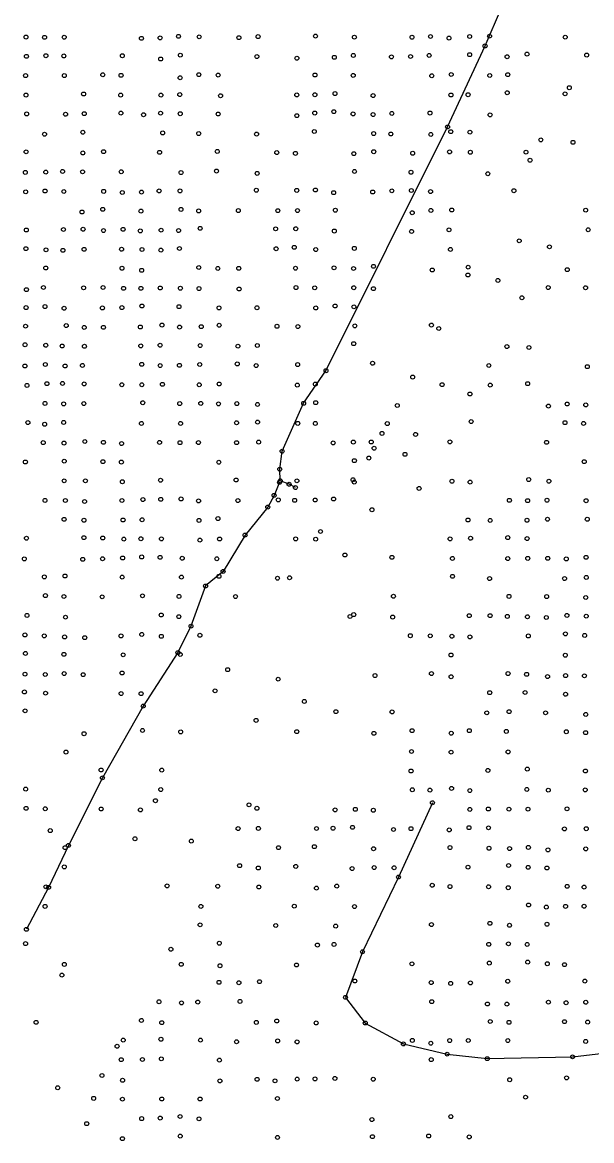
# Model space of a CAD drawing. Extents: x 20503438 to 20508873, y 7964251 to 7984667.
# Drawn here: x 20506105 to 20506396, y 7970614 to 7971184 of the extents above; entities that cross this region are included whole.
import ezdxf

# ---------------------------------------------------------------- set-up
doc = ezdxf.new("R2010")
doc.units = 0
for name, color, linetype in [('SurDrainageArrowDown', 7, 'Continuous'), ('SurDrainageArrowUp', 7, 'Continuous'), ('SurPointsNonDTM', 7, 'Continuous'), ('SurSurveyPoints', 7, 'Continuous')]:
    doc.layers.add(name, color=color, linetype=linetype)

msp = doc.modelspace()

# ---------------------------------------------------------------- linework, layer by layer
at = {"layer": 'SurDrainageArrowDown'}
for points in [[(20506244.54, 7970947.31), (20506241.33, 7970948.99), (20506236.8, 7970950.75), (20506236.56, 7970956.64), (20506237.77, 7970965.83), (20506248.75, 7970990.23), (20506260.13, 7971006.85), (20506322.11, 7971131.1), (20506341.24, 7971172.37), (20506349.6, 7971191.81)], [(20506314.39, 7970786.66), (20506297.1, 7970748.77), (20506278.74, 7970710.7), (20506270.08, 7970687.46), (20506280.16, 7970674.38), (20506299.62, 7970663.74), (20506321.92, 7970658.51), (20506342.37, 7970656.22), (20506385.87, 7970657.16), (20506431.83, 7970662.54), (20506454.42, 7970663.63), (20506475.13, 7970663.94), (20506495, 7970659.57), (20506502.32, 7970658.26), (20506511.65, 7970654.17), (20506513.8, 7970653.94), (20506529.03, 7970653.34), (20506552.1, 7970656.67), (20506565.9, 7970659.96), (20506571.22, 7970663.06)]]:
    msp.add_lwpolyline(points, dxfattribs=at)
at = {"layer": 'SurDrainageArrowUp'}
msp.add_lwpolyline([(20506236.43, 7970949.98), (20506233.66, 7970943.31), (20506230.46, 7970937.36), (20506218.86, 7970923.06), (20506207.67, 7970904.55), (20506198.72, 7970897.14), (20506191.29, 7970876.65), (20506184.64, 7970863.17), (20506166.93, 7970835.91), (20506146.15, 7970799.36), (20506128.8, 7970764.92), (20506118.65, 7970743.5), (20506107.37, 7970722.14)], dxfattribs=at)
at = {"layer": 'SurPointsNonDTM'}
msp.add_circle((20506119.53, 7970772.45), 1, dxfattribs=at)
at = {"layer": 'SurSurveyPoints'}
for centre in [(20506107.14, 7971176.89), (20506116.61, 7971176.77), (20506126.64, 7971176.83), (20506166.03, 7971176.26), (20506175.54, 7971176.48), (20506184.93, 7971177.27), (20506195.47, 7971177.02), (20506215.72, 7971176.58), (20506225.51, 7971177.13), (20506254.79, 7971177.4), (20506274.61, 7971176.84), (20506303.98, 7971176.82), (20506313.43, 7971177.19), (20506322.87, 7971176.37), (20506333.39, 7971177.19), (20506341.24, 7971172.37), (20506343.54, 7971177.36), (20506382.15, 7971176.84), (20506107.4, 7971167.1), (20506117.29, 7971167.4), (20506126.45, 7971167.28), (20506156.3, 7971167.38), (20506185.85, 7971167.69), (20506224.89, 7971166.98), (20506264.38, 7971166.59), (20506274.09, 7971167.54), (20506293.52, 7971166.81), (20506303.25, 7971167.01), (20506312.75, 7971167.56), (20506333.41, 7971167.92), (20506352.5, 7971166.88), (20506362.66, 7971168.22), (20506393.08, 7971167.72), (20506175.84, 7971165.72), (20506245.31, 7971166.13), (20506106.95, 7971157.25), (20506126.7, 7971157.27), (20506146.32, 7971157.68), (20506155.63, 7971157.4), (20506185.75, 7971156.15), (20506195.29, 7971157.74), (20506205.16, 7971157.54), (20506254.54, 7971157.55), (20506274.01, 7971157.36), (20506314.05, 7971157.16), (20506324, 7971157.82), (20506343.63, 7971157.32), (20506352.84, 7971157.73), (20506384.21, 7971151.09), (20506107.15, 7971147.34), (20506136.54, 7971147.89), (20506155.42, 7971147.32), (20506175.96, 7971147.31), (20506185.59, 7971147.58), (20506206.39, 7971147), (20506245.22, 7971147.41), (20506254.5, 7971147.51), (20506264.71, 7971148.09), (20506284.16, 7971147.08), (20506323.86, 7971147.39), (20506332.58, 7971147.52), (20506352.54, 7971148.52), (20506382.04, 7971147.96), (20506107.49, 7971137.74), (20506136.86, 7971137.88), (20506155.55, 7971138.14), (20506175.79, 7971138.11), (20506185.83, 7971137.84), (20506205.15, 7971137.68), (20506254.39, 7971138.18), (20506264.14, 7971138.9), (20506273.95, 7971137.72), (20506293.7, 7971137.97), (20506313.18, 7971138.18), (20506127.35, 7971137.55), (20506167.09, 7971137.32), (20506245.26, 7971136.84), (20506284.15, 7971137.41), (20506343.81, 7971137.25), (20506116.61, 7971127.39), (20506136.14, 7971128.39), (20506176.86, 7971128.04), (20506195.23, 7971127.73), (20506224.74, 7971127.46), (20506254.18, 7971128.77), (20506284.43, 7971127.72), (20506293.19, 7971127.5), (20506313.6, 7971127.27), (20506322.11, 7971131.1), (20506323.77, 7971128.7), (20506333.52, 7971128.43), (20506369.69, 7971124.49), (20506386.11, 7971123.26), (20506107.21, 7971118.42), (20506136.15, 7971117.84), (20506146.72, 7971118.51), (20506175.28, 7971118.14), (20506204.7, 7971118.6), (20506235.01, 7971118.03), (20506244.56, 7971117.62), (20506274.34, 7971117.46), (20506284.49, 7971118.47), (20506304.34, 7971117.69), (20506323.17, 7971118.37), (20506333.75, 7971118.2), (20506362.13, 7971118.23), (20506364.19, 7971114.13), (20506106.81, 7971107.93), (20506117.24, 7971108.06), (20506125.81, 7971108.4), (20506136.01, 7971108.21), (20506155.74, 7971108.25), (20506186.22, 7971107.86), (20506204.3, 7971108.62), (20506225.03, 7971107.43), (20506274.67, 7971108.41), (20506303.49, 7971108), (20506342.67, 7971107.24), (20506106.99, 7971098.03), (20506116.87, 7971098.43), (20506126.45, 7971098.18), (20506146.78, 7971098.25), (20506166.06, 7971097.89), (20506175.05, 7971098.49), (20506185.7, 7971098.51), (20506224.6, 7971098.85), (20506245.21, 7971098.76), (20506254.75, 7971098.97), (20506283.96, 7971097.95), (20506293.7, 7971098.53), (20506303.67, 7971098.7), (20506313.45, 7971098.14), (20506355.94, 7971098.59), (20506156.26, 7971097.69), (20506264.03, 7971097.61), (20506135.73, 7971087.74), (20506146.29, 7971089.09), (20506165.78, 7971088.19), (20506186.19, 7971089.07), (20506195.19, 7971088.3), (20506215.45, 7971088.46), (20506235.58, 7971088.44), (20506245.6, 7971088.46), (20506264.91, 7971088.66), (20506304.1, 7971087.36), (20506313.64, 7971088.54), (20506324.25, 7971088.76), (20506392.57, 7971088.69), (20506107.33, 7971078.56), (20506126.25, 7971078.82), (20506136.27, 7971078.95), (20506146.67, 7971078.29), (20506156.69, 7971078.89), (20506165.44, 7971078.11), (20506176.06, 7971078.48), (20506184.98, 7971078.3), (20506195.97, 7971079.4), (20506234.47, 7971079.17), (20506244.72, 7971079.21), (20506264.4, 7971078.04), (20506303.79, 7971077.83), (20506322.88, 7971078.65), (20506393.83, 7971078.68), (20506243.95, 7971069.72), (20506358.66, 7971073.06), (20506374.08, 7971070), (20506107.1, 7971069.07), (20506117.36, 7971068.47), (20506125.99, 7971068.21), (20506136.8, 7971068.72), (20506155.91, 7971068.76), (20506166.33, 7971068.62), (20506175.96, 7971068.32), (20506185.4, 7971069.13), (20506234.71, 7971069.01), (20506254.9, 7971068.6), (20506274.59, 7971069.2), (20506323.59, 7971068.66), (20506117.24, 7971059.21), (20506156.11, 7971059.08), (20506166.14, 7971058), (20506195.26, 7971059.46), (20506204.98, 7971058.97), (20506215.64, 7971059.03), (20506244.58, 7971059.09), (20506264.24, 7971059.28), (20506274.18, 7971058.95), (20506284.36, 7971060.07), (20506314.33, 7971058.2), (20506332.64, 7971059.62), (20506383.17, 7971058.35), (20506332.52, 7971055.64), (20506347.8, 7971052.86), (20506107.37, 7971048.15), (20506116.06, 7971049.26), (20506136.54, 7971049.1), (20506146.46, 7971049.26), (20506156.9, 7971048.85), (20506165.75, 7971048.84), (20506175.59, 7971049.01), (20506185.88, 7971048.89), (20506195.38, 7971048.74), (20506215.83, 7971048.49), (20506244.86, 7971049.22), (20506254.38, 7971049.09), (20506274.3, 7971049.15), (20506284.34, 7971048.68), (20506373.46, 7971049.23), (20506392.51, 7971049.13), (20506360.05, 7971044.02), (20506107.2, 7971039.01), (20506116.86, 7971039.53), (20506126.59, 7971038.68), (20506146.13, 7971038.84), (20506156.06, 7971039.01), (20506166.27, 7971039.82), (20506185.18, 7971039.49), (20506205.56, 7971038.87), (20506224.93, 7971038.92), (20506254.94, 7971038.84), (20506264.78, 7971039.85), (20506274.38, 7971039.41), (20506106.92, 7971029.56), (20506127.68, 7971029.85), (20506176.49, 7971030.12), (20506205.66, 7971030.01), (20506235.15, 7971029.49), (20506274.84, 7971029.7), (20506313.89, 7971030.12), (20506136.85, 7971028.91), (20506146.65, 7971028.96), (20506165.45, 7971029.12), (20506185.45, 7971029.09), (20506196.54, 7971029.31), (20506245.8, 7971029.37), (20506317.66, 7971028.37), (20506106.67, 7971020.07), (20506117.24, 7971019.82), (20506125.61, 7971019.43), (20506136.97, 7971019.3), (20506165.69, 7971019.51), (20506175.54, 7971019.84), (20506195.98, 7971019.67), (20506215.23, 7971019.36), (20506225.11, 7971019.69), (20506274.27, 7971020.65), (20506352.37, 7971019.14), (20506363.61, 7971018.68), (20506106.62, 7971009.26), (20506117.03, 7971010.01), (20506127.11, 7971009.27), (20506135.92, 7971009.54), (20506166.17, 7971010.12), (20506175.58, 7971009.49), (20506185.4, 7971009.58), (20506195.76, 7971010.01), (20506214.9, 7971010.32), (20506224.53, 7971009.46), (20506245.68, 7971009.98), (20506260.13, 7971006.85), (20506283.89, 7971010.65), (20506343.18, 7971009.51), (20506393.39, 7971008.91), (20506304.32, 7971003.6), (20506107.67, 7970999.34), (20506117.82, 7971000.25), (20506125.76, 7971000.37), (20506136.81, 7971000.11), (20506156.03, 7970999.7), (20506166.23, 7970999.67), (20506176.72, 7970999.91), (20506195.5, 7970999.67), (20506205.65, 7971000.09), (20506245.51, 7970999.5), (20506254.68, 7971000.01), (20506319.35, 7970999.74), (20506343.88, 7970999.51), (20506362.97, 7971000.24), (20506116.86, 7970990.16), (20506126.36, 7970989.94), (20506136.65, 7970990.1), (20506166.68, 7970990.53), (20506185.54, 7970990.1), (20506196.28, 7970990.18), (20506205.33, 7970989.95), (20506214.68, 7970990.08), (20506225.22, 7970989.65), (20506248.75, 7970990.23), (20506254.89, 7970990.57), (20506333.54, 7970994.99), (20506383.13, 7970989.88), (20506296.49, 7970989.12), (20506373.58, 7970988.82), (20506392.59, 7970989.42), (20506108.11, 7970980.42), (20506116.69, 7970979.55), (20506126.35, 7970980.49), (20506166, 7970979.98), (20506186, 7970979.98), (20506214.54, 7970980.3), (20506225.25, 7970980.66), (20506245.74, 7970980.01), (20506254.71, 7970979.98), (20506291.39, 7970979.91), (20506334.17, 7970980.91), (20506382.01, 7970980.39), (20506391.48, 7970979.98), (20506288.7, 7970974.89), (20506305.82, 7970974.38), (20506115.94, 7970970.2), (20506126.52, 7970969.96), (20506137.15, 7970970.78), (20506146.65, 7970970.33), (20506155.91, 7970969.74), (20506175.25, 7970970.32), (20506185.68, 7970970.16), (20506195.09, 7970970.21), (20506214.55, 7970970.18), (20506225.79, 7970970.45), (20506263.78, 7970970.04), (20506274.1, 7970970.47), (20506283.22, 7970970.5), (20506284.67, 7970967.36), (20506323.3, 7970970.57), (20506372.61, 7970970.35), (20506237.77, 7970965.83), (20506274.61, 7970961.02), (20506281.98, 7970962.34), (20506300.41, 7970964.23), (20506106.84, 7970960.34), (20506126.67, 7970960.75), (20506146.38, 7970960.48), (20506155.8, 7970960.29), (20506205.5, 7970960.21), (20506236.56, 7970956.64), (20506391.82, 7970960.51), (20506126.62, 7970950.73), (20506137.45, 7970950.73), (20506156.3, 7970950.26), (20506175.78, 7970951.04), (20506214.3, 7970951.16), (20506236.43, 7970949.98), (20506236.8, 7970950.75), (20506245.3, 7970950.72), (20506273.91, 7970951.25), (20506274.55, 7970950.08), (20506324.37, 7970950.54), (20506333.64, 7970950.07), (20506363.51, 7970951.37), (20506373.82, 7970950.53), (20506241.33, 7970948.99), (20506244.54, 7970947.31), (20506307.59, 7970946.86), (20506116.84, 7970940.73), (20506127.24, 7970940.7), (20506137.03, 7970940.2), (20506156.07, 7970940.7), (20506166.78, 7970941.16), (20506175.89, 7970941.3), (20506186.23, 7970941.49), (20506195.15, 7970940.48), (20506215.21, 7970940.66), (20506233.66, 7970943.31), (20506235.81, 7970941.01), (20506244.17, 7970940.8), (20506254.62, 7970940.95), (20506264.02, 7970941.45), (20506353.65, 7970940.8), (20506362.95, 7970940.62), (20506372.83, 7970940.84), (20506392.79, 7970940.59), (20506230.46, 7970937.36), (20506283.57, 7970936), (20506126.59, 7970931.1), (20506136.71, 7970930.63), (20506156.65, 7970930.78), (20506166.34, 7970930.88), (20506195.38, 7970930.55), (20506205.04, 7970931.48), (20506332.54, 7970930.78), (20506343.86, 7970930.54), (20506362.62, 7970930.64), (20506373.1, 7970931.15), (20506393.38, 7970931.15), (20506107.38, 7970921.48), (20506136.68, 7970921.75), (20506146.3, 7970921.57), (20506165.77, 7970921.22), (20506176.21, 7970921.14), (20506218.86, 7970923.06), (20506244.67, 7970921.15), (20506257.33, 7970924.91), (20506323.4, 7970921.15), (20506333.86, 7970921.46), (20506352.83, 7970921.78), (20506362.7, 7970921.28), (20506157.05, 7970921.01), (20506195.82, 7970920.5), (20506205.88, 7970921.07), (20506254.88, 7970920.99), (20506106.3, 7970910.94), (20506136.09, 7970910.72), (20506146.19, 7970911), (20506156.43, 7970911.4), (20506166.15, 7970911.93), (20506175.56, 7970911.73), (20506186.81, 7970911.27), (20506204.46, 7970910.99), (20506269.79, 7970912.91), (20506293.76, 7970911.74), (20506324.59, 7970911.17), (20506352.82, 7970911.09), (20506363.01, 7970911.2), (20506373.21, 7970911.23), (20506382.67, 7970910.93), (20506392.77, 7970911.74), (20506207.67, 7970904.55), (20506116.51, 7970901.78), (20506127.03, 7970902.23), (20506156.2, 7970901.66), (20506186.42, 7970901.66), (20506205.56, 7970902.04), (20506235.41, 7970901.09), (20506241.55, 7970901.3), (20506324.64, 7970902.04), (20506343.55, 7970900.91), (20506381.81, 7970900.93), (20506392.87, 7970901.47), (20506198.72, 7970897.14), (20506117.06, 7970892.22), (20506126.48, 7970891.78), (20506146, 7970891.6), (20506166.57, 7970892.1), (20506185.19, 7970891.79), (20506213.98, 7970891.74), (20506294.54, 7970891.9), (20506353.44, 7970891.83), (20506372.66, 7970891.72), (20506392.59, 7970891.26), (20506107.65, 7970882.11), (20506127.3, 7970881.25), (20506176.1, 7970882.33), (20506185.1, 7970881.48), (20506272.4, 7970881.58), (20506274.27, 7970882.54), (20506294.12, 7970881.29), (20506333.16, 7970882), (20506343.82, 7970882), (20506352.61, 7970881.62), (20506362.85, 7970881.43), (20506383, 7970882.14), (20506392.85, 7970881.75), (20506191.29, 7970876.65), (20506372.48, 7970881.06), (20506106.61, 7970872.17), (20506116.48, 7970871.69), (20506126.84, 7970871.15), (20506137.12, 7970870.8), (20506155.63, 7970871.68), (20506166.19, 7970872.42), (20506176.16, 7970871.48), (20506195.82, 7970872), (20506303.16, 7970871.79), (20506313.31, 7970871.73), (20506324.34, 7970871.51), (20506333.51, 7970871.17), (20506363.32, 7970871.66), (20506382.24, 7970872.73), (20506392.06, 7970871.91), (20506106.87, 7970862.75), (20506126.5, 7970862.31), (20506156.71, 7970862.05), (20506184.64, 7970863.17), (20506185.83, 7970862.24), (20506323.88, 7970861.94), (20506382.18, 7970861.85), (20506156.16, 7970852.79), (20506210, 7970854.49), (20506106.64, 7970852.2), (20506116.98, 7970852.01), (20506126.61, 7970852.48), (20506136.32, 7970851.94), (20506235.76, 7970849.63), (20506285.12, 7970851.48), (20506313.91, 7970852.48), (20506323.92, 7970850.88), (20506352.97, 7970852.49), (20506362.44, 7970852.11), (20506373.12, 7970850.96), (20506382.31, 7970851.45), (20506391.9, 7970851.35), (20506106.38, 7970843.12), (20506117.12, 7970842.5), (20506155.66, 7970842.32), (20506165.86, 7970842.24), (20506203.58, 7970843.69), (20506343.62, 7970842.77), (20506361.68, 7970842.85), (20506382.31, 7970841.95), (20506166.93, 7970835.91), (20506249.1, 7970838.29), (20506106.7, 7970833.49), (20506265.18, 7970833.08), (20506293.83, 7970832.95), (20506342.12, 7970832.47), (20506353.51, 7970833.07), (20506372.1, 7970832.48), (20506392.58, 7970831.65), (20506224.51, 7970828.63), (20506136.76, 7970821.84), (20506166.56, 7970823.5), (20506186.04, 7970822.78), (20506245.25, 7970822.87), (20506284.55, 7970822.03), (20506304.04, 7970823.4), (20506324.02, 7970822.1), (20506333.21, 7970823.41), (20506352.08, 7970823.01), (20506382.69, 7970822.84), (20506392.53, 7970822.38), (20506127.56, 7970812.47), (20506303.74, 7970812.76), (20506323.94, 7970812.44), (20506353.01, 7970812.56), (20506145.47, 7970803.35), (20506176.38, 7970803.29), (20506303.51, 7970802.82), (20506342.72, 7970803.13), (20506362.78, 7970803.79), (20506392.44, 7970802.85), (20506146.15, 7970799.36), (20506106.99, 7970793.6), (20506175.86, 7970793.39), (20506304.16, 7970793.27), (20506313.13, 7970793.09), (20506324.15, 7970793.97), (20506333.48, 7970792.87), (20506362.54, 7970793.42), (20506373.51, 7970793.07), (20506392.31, 7970793.21), (20506173.16, 7970787.69), (20506220.89, 7970785.59), (20506314.39, 7970786.66), (20506107.21, 7970783.81), (20506116.97, 7970783.58), (20506145.48, 7970783.47), (20506165.51, 7970783), (20506224.92, 7970783.83), (20506264.79, 7970783.02), (20506275.11, 7970783.3), (20506284.28, 7970782.82), (20506333.48, 7970783.26), (20506342.94, 7970783.45), (20506353.41, 7970783.37), (20506363.16, 7970783.39), (20506383.02, 7970783.54), (20506215.33, 7970773.48), (20506225.66, 7970773.57), (20506255.29, 7970773.53), (20506263.73, 7970773.68), (20506273.66, 7970774.12), (20506294.55, 7970773.01), (20506303.5, 7970773.43), (20506333.07, 7970773.96), (20506343.01, 7970773.88), (20506381.73, 7970773.32), (20506392.85, 7970773.42), (20506162.72, 7970768.29), (20506322.99, 7970772.81), (20506127.1, 7970763.76), (20506128.8, 7970764.92), (20506191.46, 7970767.1), (20506235.93, 7970763.76), (20506254.21, 7970764.27), (20506284.39, 7970763.21), (20506323.39, 7970763.82), (20506343.24, 7970763.46), (20506353.74, 7970763.28), (20506363.34, 7970763.89), (20506373.32, 7970762.64), (20506392.58, 7970763.15), (20506126.68, 7970753.97), (20506216.09, 7970754.57), (20506225.61, 7970753.38), (20506244.71, 7970754.21), (20506273.45, 7970753.12), (20506284.7, 7970753.6), (20506294.88, 7970753.51), (20506332.54, 7970753.83), (20506353.24, 7970754.66), (20506363.23, 7970753.73), (20506372.79, 7970753.4), (20506297.1, 7970748.77), (20506314.3, 7970744.6), (20506117.27, 7970743.79), (20506118.65, 7970743.5), (20506179.12, 7970744.28), (20506204.96, 7970744.12), (20506225.88, 7970743.71), (20506255.26, 7970743.13), (20506265.63, 7970744.17), (20506323.38, 7970743.93), (20506343.06, 7970743.82), (20506353.08, 7970743.35), (20506383.13, 7970744.07), (20506391.76, 7970743.64), (20506116.89, 7970733.83), (20506196.34, 7970733.82), (20506243.97, 7970733.95), (20506274.66, 7970733.72), (20506363.43, 7970734.54), (20506372.49, 7970733.45), (20506382.3, 7970733.83), (20506391.74, 7970733.9), (20506107.37, 7970722.14), (20506195.95, 7970724.43), (20506234.51, 7970724.1), (20506265.07, 7970723.78), (20506313.91, 7970724.56), (20506343.72, 7970725.18), (20506353.71, 7970724.2), (20506372.83, 7970724.74), (20506106.94, 7970714.85), (20506181.05, 7970711.98), (20506205.74, 7970715.07), (20506255.77, 7970714.13), (20506264.24, 7970714.42), (20506278.74, 7970710.7), (20506343.14, 7970714.5), (20506353.18, 7970714.75), (20506362.72, 7970714.42), (20506303.96, 7970704.56), (20506343.42, 7970704.94), (20506363, 7970705.43), (20506373, 7970704.59), (20506126.71, 7970704.25), (20506186.3, 7970704.28), (20506206.08, 7970703.58), (20506245.09, 7970703.97), (20506381.75, 7970704.12), (20506125.46, 7970698.8), (20506205.56, 7970695.13), (20506215.71, 7970694.92), (20506226.22, 7970695.45), (20506274.83, 7970695.79), (20506313.8, 7970694.99), (20506323.7, 7970694.58), (20506333.81, 7970694.81), (20506352.82, 7970695.66), (20506392.12, 7970695.77), (20506270.08, 7970687.46), (20506174.99, 7970685.21), (20506186.45, 7970684.63), (20506194.75, 7970685.06), (20506216.29, 7970685.38), (20506314.07, 7970685.27), (20506342.46, 7970684.09), (20506352.38, 7970684.02), (20506373.55, 7970685.02), (20506382.56, 7970684.72), (20506392.6, 7970684.96), (20506112.32, 7970674.75), (20506166.02, 7970675.69), (20506176.41, 7970674.56), (20506224.61, 7970674.7), (20506235.04, 7970675.43), (20506255.13, 7970674.42), (20506280.16, 7970674.38), (20506343.88, 7970675.17), (20506353.45, 7970674.73), (20506381.77, 7970675.07), (20506393.59, 7970674.84), (20506156.76, 7970665.68), (20506175.98, 7970666.1), (20506196.14, 7970665.67), (20506214.53, 7970664.81), (20506235.49, 7970665.25), (20506245.38, 7970664.76), (20506304.17, 7970665.52), (20506323.19, 7970665.46), (20506332.67, 7970665.48), (20506352.85, 7970665.45), (20506392.57, 7970664.99), (20506153.62, 7970662.54), (20506299.62, 7970663.74), (20506313.6, 7970664.1), (20506155.71, 7970655.69), (20506166.52, 7970655.8), (20506176.16, 7970656.14), (20506205.79, 7970655.48), (20506313.79, 7970655.73), (20506321.92, 7970658.51), (20506342.37, 7970656.22), (20506385.87, 7970657.16), (20506145.89, 7970647.65), (20506156.42, 7970645.2), (20506206.02, 7970644.88), (20506225.02, 7970645.7), (20506234.14, 7970644.92), (20506245.43, 7970645.8), (20506254.51, 7970645.92), (20506264.7, 7970646.15), (20506284.24, 7970645.74), (20506353.8, 7970645.47), (20506382.8, 7970646.43), (20506123.33, 7970641.38), (20506361.89, 7970636.59), (20506141.68, 7970635.98), (20506156.35, 7970635.58), (20506176.4, 7970635.66), (20506195.93, 7970635.65), (20506235.37, 7970635.91), (20506166.13, 7970625.66), (20506175.61, 7970625.94), (20506185.75, 7970626.74), (20506195.36, 7970625.54), (20506283.55, 7970625.17), (20506323.8, 7970626.68), (20506138.12, 7970623.09), (20506156.32, 7970615.44), (20506185.82, 7970616.73), (20506235.4, 7970616.08), (20506283.83, 7970616.48), (20506312.5, 7970616.82), (20506333.17, 7970616.33)]:
    msp.add_circle(centre, 1, dxfattribs=at)

doc.saveas('drawing.dxf')
